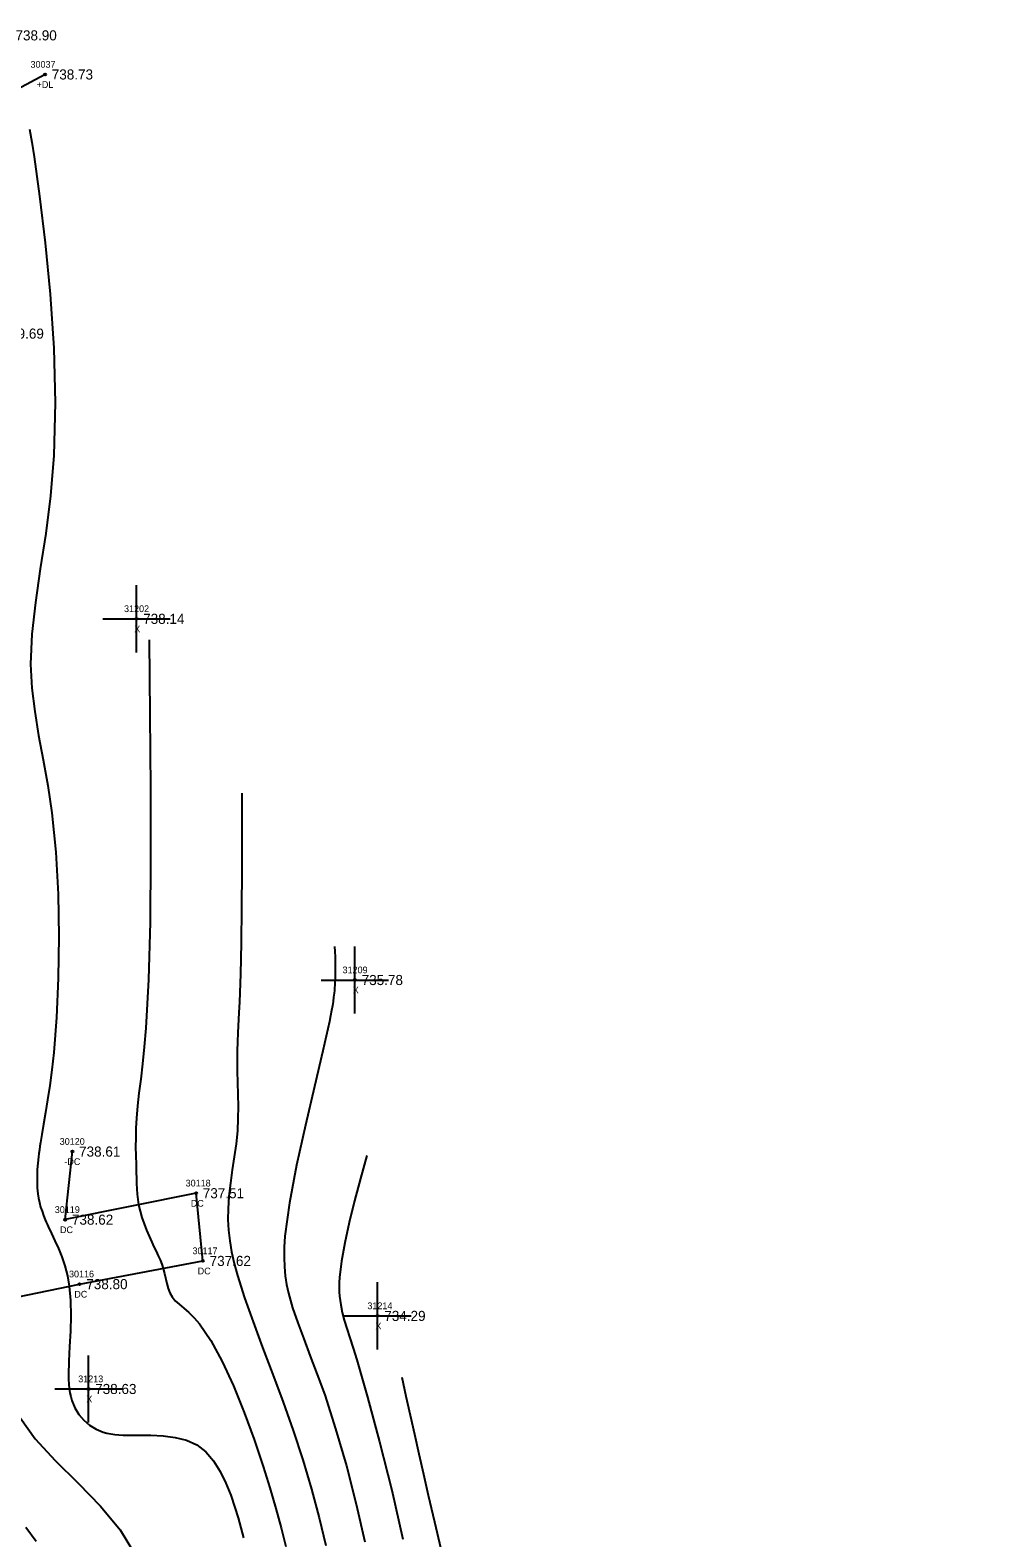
# Model space of a CAD drawing. Extents: x 1376587 to 1378239, y 1000335 to 1003031.
# Drawn here: x 1376870.4 to 1377013.3, y 1002609.8 to 1002833.9 of the extents above; entities that cross this region are included whole.
import ezdxf

# ---------------------------------------------------------------- set-up
doc = ezdxf.new("R2010")
doc.units = 0
for name, color, linetype in [('RD_DTM_BkLn1', 7, 'Continuous'), ('RD_DTM_Major1', 7, 'Continuous'), ('RD_DTM_Minor1', 7, 'Continuous'), ('RD_EX_Conc', 7, 'Continuous'), ('RD_EX_Conc_txCode', 7, 'Continuous'), ('RD_EX_Driveway', 7, 'Continuous'), ('RD_EX_Driveway_txCode', 7, 'Continuous'), ('RD_EX_Misc', 7, 'Continuous'), ('RD_EX_Misc_txCode', 7, 'Continuous'), ('RD_EX_Road', 7, 'Continuous'), ('RD_EX_TX_Conc_ELEV', 7, 'Continuous'), ('RD_EX_TX_Driveway_ELEV', 7, 'Continuous'), ('RD_EX_TX_Misc_ELEV', 7, 'Continuous'), ('RD_SMD_Locator', 7, 'Continuous')]:
    doc.layers.add(name, color=color, linetype=linetype)

msp = doc.modelspace()

# ---------------------------------------------------------------- linework, layer by layer
at = {"layer": 'RD_DTM_BkLn1'}
msp.add_spline([(1377003.45, 1002259.31), (1376973.19, 1002311.2), (1376942.72, 1002364.73), (1376914.25, 1002420.14), (1376886.11, 1002475.59), (1376860.06, 1002531.09), (1376835.65, 1002585.09), (1376813.12, 1002641.26), (1376777.12, 1002732.3)], degree=3, dxfattribs=at)
at = {"layer": 'RD_DTM_Major1'}
for points in [[(1376920.43, 1002666.63), (1376919.51, 1002663.23), (1376918.63, 1002659.9), (1376917.83, 1002656.69), (1376917.16, 1002653.68), (1376916.67, 1002650.92), (1376916.38, 1002648.49), (1376916.34, 1002647.75), (1376916.33, 1002647.05), (1376916.35, 1002646.37), (1376916.39, 1002645.71), (1376916.47, 1002645.07), (1376916.57, 1002644.42), (1376916.8, 1002643.32), (1376917.1, 1002642.16), (1376917.47, 1002640.91), (1376917.9, 1002639.53), (1376918.39, 1002637.99), (1376918.94, 1002636.25), (1376920.55, 1002630.71), (1376922.34, 1002624.09), (1376924.14, 1002616.9), (1376925.8, 1002609.64)], [(1376869, 1002627.62), (1376871.18, 1002624.55), (1376874.16, 1002621.32), (1376877.53, 1002617.96), (1376880.88, 1002614.51), (1376883.81, 1002611.02), (1376885.9, 1002607.51)]]:
    msp.add_lwpolyline(points, dxfattribs=at)
at = {"layer": 'RD_DTM_Minor1'}
for points in [[(1376870.32, 1002819.15), (1376870.66, 1002817.22), (1376871, 1002815.05), (1376871.83, 1002809.19), (1376872.67, 1002802.27), (1376873.41, 1002794.62), (1376873.94, 1002786.58), (1376874.16, 1002778.48), (1376873.96, 1002770.66), (1376873.45, 1002764.67), (1376872.73, 1002759.06), (1376871.93, 1002753.79), (1376871.2, 1002748.82), (1376870.67, 1002744.12), (1376870.48, 1002739.65), (1376870.66, 1002736.09), (1376871.09, 1002732.59), (1376871.68, 1002729.06), (1376872.36, 1002725.43), (1376873.04, 1002721.62), (1376873.65, 1002717.56), (1376874.24, 1002711.7), (1376874.57, 1002705.49), (1376874.68, 1002699.16), (1376874.59, 1002692.97), (1376874.33, 1002687.15), (1376873.92, 1002681.95), (1376873.64, 1002679.36), (1376873.33, 1002677.02), (1376873.01, 1002674.91), (1376872.7, 1002673.01), (1376872.4, 1002671.31), (1376872.14, 1002669.76), (1376872.04, 1002669.17), (1376871.95, 1002668.59), (1376871.86, 1002668.03), (1376871.79, 1002667.49), (1376871.71, 1002666.95), (1376871.65, 1002666.42), (1376871.55, 1002665.48), (1376871.48, 1002664.54), (1376871.44, 1002663.62), (1376871.44, 1002662.71), (1376871.48, 1002661.82), (1376871.56, 1002660.96), (1376871.67, 1002660.29), (1376871.81, 1002659.63), (1376871.98, 1002658.98), (1376872.18, 1002658.34), (1376872.41, 1002657.71), (1376872.67, 1002657.07), (1376872.81, 1002656.74), (1376872.95, 1002656.41), (1376873.1, 1002656.07), (1376873.26, 1002655.73), (1376873.43, 1002655.38), (1376873.6, 1002655.03), (1376874.1, 1002653.96), (1376874.62, 1002652.81), (1376875.12, 1002651.57), (1376875.58, 1002650.22), (1376875.96, 1002648.77), (1376876.24, 1002647.21), (1376876.43, 1002645.07), (1376876.46, 1002642.81), (1376876.39, 1002640.51), (1376876.27, 1002638.23), (1376876.17, 1002636.05), (1376876.13, 1002634.04), (1376876.14, 1002633.33), (1376876.18, 1002632.65), (1376876.24, 1002632), (1376876.33, 1002631.39), (1376876.45, 1002630.8), (1376876.61, 1002630.23), (1376877.06, 1002629.14), (1376877.66, 1002628.16), (1376878.39, 1002627.29), (1376879.25, 1002626.56), (1376880.22, 1002625.97), (1376881.27, 1002625.54), (1376881.82, 1002625.39), (1376882.39, 1002625.28), (1376882.98, 1002625.19), (1376883.6, 1002625.14), (1376884.24, 1002625.1), (1376884.9, 1002625.08), (1376886.59, 1002625.07), (1376888.36, 1002625.06), (1376890.17, 1002624.97), (1376891.95, 1002624.75), (1376893.64, 1002624.32), (1376895.17, 1002623.62), (1376896.52, 1002622.58), (1376897.68, 1002621.24), (1376898.66, 1002619.69), (1376899.5, 1002617.97), (1376900.22, 1002616.15), (1376900.84, 1002614.31), (1376901.31, 1002612.8), (1376901.74, 1002611.3), (1376902.14, 1002609.8)], [(1376888.1, 1002743.26), (1376888.22, 1002732.12), (1376888.3, 1002721.24), (1376888.32, 1002710.88), (1376888.23, 1002701.31), (1376888.01, 1002692.78), (1376887.61, 1002685.56), (1376887.37, 1002682.76), (1376887.11, 1002680.25), (1376886.84, 1002677.97), (1376886.59, 1002675.9), (1376886.37, 1002673.99), (1376886.21, 1002672.19), (1376886.13, 1002670.71), (1376886.1, 1002669.28), (1376886.09, 1002667.9), (1376886.11, 1002666.58), (1376886.15, 1002665.31), (1376886.18, 1002664.09), (1376886.2, 1002663.26), (1376886.22, 1002662.45), (1376886.26, 1002661.66), (1376886.32, 1002660.87), (1376886.41, 1002660.09), (1376886.54, 1002659.3), (1376886.76, 1002658.37), (1376887.03, 1002657.42), (1376887.35, 1002656.48), (1376887.71, 1002655.55), (1376888.1, 1002654.64), (1376888.5, 1002653.75), (1376888.82, 1002653.07), (1376889.14, 1002652.4), (1376889.44, 1002651.75), (1376889.72, 1002651.11), (1376889.97, 1002650.48), (1376890.18, 1002649.86), (1376890.39, 1002649.08), (1376890.72, 1002647.59), (1376890.91, 1002646.89), (1376891.16, 1002646.24), (1376891.5, 1002645.63), (1376891.97, 1002645.06), (1376892.56, 1002644.52), (1376893.23, 1002643.94), (1376893.98, 1002643.3), (1376894.77, 1002642.53), (1376895.6, 1002641.6), (1376897.28, 1002639.14), (1376898.96, 1002636.01), (1376900.61, 1002632.39), (1376902.2, 1002628.46), (1376903.68, 1002624.41), (1376905.03, 1002620.4), (1376906.03, 1002617.23), (1376906.92, 1002614.2), (1376907.71, 1002611.31), (1376908.42, 1002608.54)], [(1376901.88, 1002720.48), (1376901.87, 1002714.63), (1376901.85, 1002708.9), (1376901.81, 1002703.4), (1376901.75, 1002698.25), (1376901.66, 1002693.57), (1376901.53, 1002689.49), (1376901.45, 1002687.84), (1376901.3, 1002684.89), (1376901.24, 1002683.53), (1376901.19, 1002682.21), (1376901.17, 1002680.91), (1376901.19, 1002679.19), (1376901.24, 1002677.46), (1376901.29, 1002675.7), (1376901.32, 1002673.93), (1376901.3, 1002672.13), (1376901.21, 1002670.31), (1376901.02, 1002668.38), (1376900.75, 1002666.44), (1376900.46, 1002664.49), (1376900.18, 1002662.54), (1376899.96, 1002660.61), (1376899.83, 1002658.7), (1376899.81, 1002657.13), (1376899.9, 1002655.55), (1376900.08, 1002653.95), (1376900.36, 1002652.3), (1376900.74, 1002650.59), (1376901.23, 1002648.78), (1376902.27, 1002645.48), (1376903.54, 1002641.9), (1376904.96, 1002638.1), (1376906.48, 1002634.11), (1376908.01, 1002629.98), (1376909.5, 1002625.77), (1376910.92, 1002621.4), (1376912.2, 1002617.05), (1376913.34, 1002612.79), (1376914.33, 1002608.69)], [(1376915.66, 1002697.7), (1376915.69, 1002696.94), (1376915.73, 1002696.17), (1376915.75, 1002695.41), (1376915.76, 1002694.63), (1376915.76, 1002693.85), (1376915.75, 1002693.06), (1376915.73, 1002692.7), (1376915.71, 1002692.33), (1376915.69, 1002691.95), (1376915.66, 1002691.56), (1376915.62, 1002691.16), (1376915.58, 1002690.74), (1376915.51, 1002690.16), (1376915.42, 1002689.54), (1376915.32, 1002688.88), (1376915.2, 1002688.16), (1376915.06, 1002687.38), (1376914.89, 1002686.53), (1376913.93, 1002682.19), (1376912.68, 1002676.91), (1376911.32, 1002671.12), (1376910.01, 1002665.21), (1376908.94, 1002659.58), (1376908.28, 1002654.64), (1376908.17, 1002652.99), (1376908.14, 1002651.48), (1376908.2, 1002650.07), (1376908.33, 1002648.74), (1376908.53, 1002647.45), (1376908.8, 1002646.18), (1376909.4, 1002644.01), (1376910.17, 1002641.76), (1376911.06, 1002639.39), (1376912.04, 1002636.84), (1376913.09, 1002634.08), (1376914.18, 1002631.06), (1376915.81, 1002626), (1376917.4, 1002620.51), (1376918.87, 1002614.83), (1376920.17, 1002609.21)], [(1376925.64, 1002633.69), (1376926.25, 1002630.89), (1376926.87, 1002628.07), (1376927.51, 1002625.21), (1376928.16, 1002622.28), (1376928.85, 1002619.27), (1376929.58, 1002616.15), (1376930.51, 1002612.21), (1376931.45, 1002608.21)], [(1376869.8, 1002611.43), (1376871.31, 1002609.34)]]:
    msp.add_lwpolyline(points, dxfattribs=at)
at = {"layer": 'RD_EX_Conc'}
msp.add_lwpolyline([(1376827.43, 1002648.35), (1376827.55, 1002647.85), (1376832.97, 1002635.76), (1376850.13, 1002641.81), (1376877.76, 1002647.52), (1376896.09, 1002650.97), (1376895.07, 1002661.03), (1376875.63, 1002657.1), (1376876.69, 1002667.22)], dxfattribs=at)
at = {"layer": 'RD_EX_Driveway'}
msp.add_lwpolyline([(1376872.63, 1002827.27), (1376827.9, 1002803.32), (1376787.57, 1002795.25)], dxfattribs=at)
at = {"layer": 'RD_EX_Misc'}
for p, q in [((1376886.21, 1002741.38), (1376886.21, 1002751.38)), ((1376881.21, 1002746.38), (1376891.21, 1002746.38)), ((1376918.68, 1002687.71), (1376918.68, 1002697.71)), ((1376913.68, 1002692.71), (1376923.68, 1002692.71)), ((1376922.04, 1002637.8), (1376922.04, 1002647.8)), ((1376917.04, 1002642.8), (1376927.04, 1002642.8)), ((1376879.08, 1002626.94), (1376879.08, 1002636.94)), ((1376874.08, 1002631.94), (1376884.08, 1002631.94))]:
    msp.add_line(p, q, dxfattribs=at)
at = {"layer": 'RD_EX_Road'}
for points in [[(1377013.31, 1002264.91), (1376982.81, 1002315.68), (1376952.47, 1002370.34), (1376923.17, 1002424.32), (1376895.64, 1002480.03), (1376870.11, 1002535.05), (1376846.33, 1002588.86), (1376822.29, 1002645.03), (1376786.56, 1002736.46)], [(1376994.75, 1002253.91), (1376964.91, 1002306.46), (1376934.4, 1002359.99), (1376904.77, 1002415.49), (1376877.27, 1002471.51), (1376851.04, 1002526.89), (1376827.48, 1002581.62), (1376804.19, 1002637.82), (1376768.46, 1002728.84)]]:
    msp.add_spline(points, degree=3, dxfattribs=at)
at = {"layer": 'RD_SMD_Locator'}
for centre in [(1376872.63, 1002827.27), (1376886.21, 1002746.38), (1376918.68, 1002692.71), (1376876.69, 1002667.22), (1376895.07, 1002661.03), (1376875.63, 1002657.1), (1376896.09, 1002650.97), (1376877.76, 1002647.52), (1376922.04, 1002642.8), (1376879.08, 1002631.94)]:
    msp.add_circle(centre, 0.15, dxfattribs=at)

# ---------------------------------------------------------------- texts
at = {"layer": 'RD_EX_Conc_txCode'}
for s, p in [('30120', (1376874.81, 1002668.22)), ('-DC', (1376875.5, 1002665.22)), ('30118', (1376893.52, 1002662.03)), ('30119', (1376874.08, 1002658.1)), ('DC', (1376894.29, 1002659.03)), ('DC', (1376874.85, 1002655.1)), ('30117', (1376894.54, 1002651.97)), ('30116', (1376876.19, 1002648.52)), ('DC', (1376895.31, 1002648.97)), ('DC', (1376876.98, 1002645.52))]:
    msp.add_text(s, height=1, dxfattribs=at).set_placement(p)
at = {"layer": 'RD_EX_Driveway_txCode'}
for s, p in [('30037', (1376870.47, 1002828.27)), ('+DL', (1376871.38, 1002825.27))]:
    msp.add_text(s, height=1, dxfattribs=at).set_placement(p)
at = {"layer": 'RD_EX_Misc_txCode'}
for s, p in [('31202', (1376884.37, 1002747.38)), ('X', (1376885.89, 1002744.38)), ('31209', (1376916.84, 1002693.71)), ('X', (1376918.36, 1002690.71)), ('31214', (1376920.53, 1002643.8)), ('X', (1376921.72, 1002640.8)), ('31213', (1376877.56, 1002632.94)), ('X', (1376878.76, 1002629.94))]:
    msp.add_text(s, height=1, dxfattribs=at).set_placement(p)
at = {"layer": 'RD_EX_TX_Conc_ELEV'}
for s, p in [('738.61', (1376877.69, 1002666.47)), ('737.51', (1376896.07, 1002660.28)), ('738.62', (1376876.63, 1002656.35)), ('737.62', (1376897.09, 1002650.22)), ('738.80', (1376878.76, 1002646.77))]:
    msp.add_text(s, height=1.5, dxfattribs=at).set_placement(p)
at = {"layer": 'RD_EX_TX_Driveway_ELEV'}
for s, p in [('738.90', (1376868.24, 1002832.33)), ('738.73', (1376873.63, 1002826.52))]:
    msp.add_text(s, height=1.5, dxfattribs=at).set_placement(p)
at = {"layer": 'RD_EX_TX_Misc_ELEV'}
for s, p in [('739.69', (1376866.32, 1002788.01)), ('738.14', (1376887.21, 1002745.63)), ('735.78', (1376919.68, 1002691.96)), ('734.29', (1376923.04, 1002642.05)), ('738.63', (1376880.08, 1002631.19))]:
    msp.add_text(s, height=1.5, dxfattribs=at).set_placement(p)

doc.saveas('drawing.dxf')
